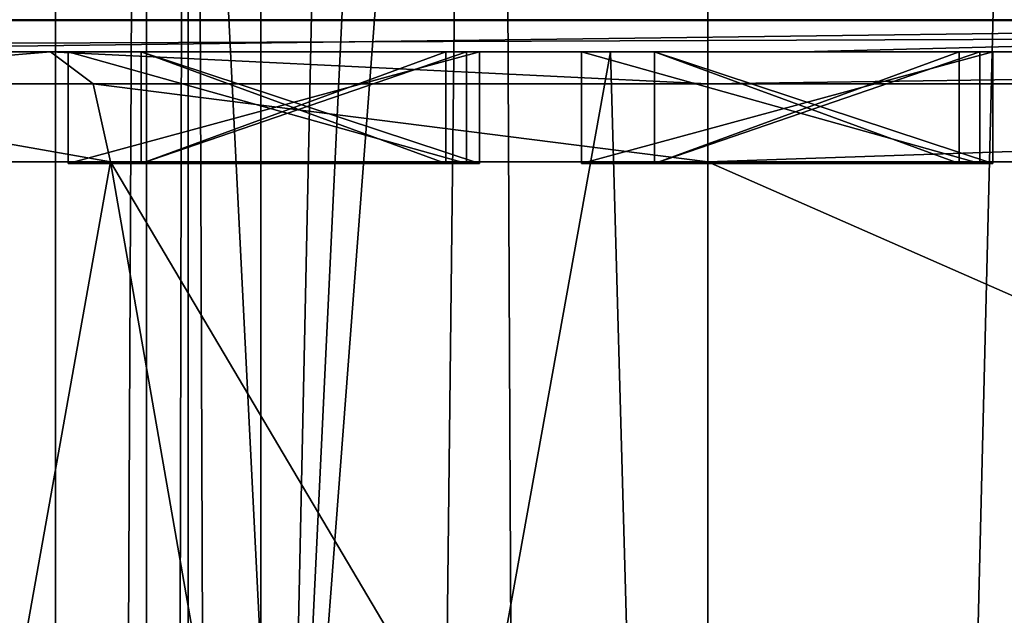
# Model space of a CAD drawing. Header units: millimetres. Extents: x -18.9 to 18.9, y -8.8 to 59.9.
# Tile 249 of 463: x -3.3 to -1.5, y 25.4 to 26.5. Entities that reach past the tile are written whole.
import ezdxf

# ---------------------------------------------------------------- set-up
doc = ezdxf.new("R2010")
doc.units = ezdxf.units.MM
doc.header["$LTSCALE"] = 65.185185
for name, color, linetype in [('1282', 7, 'CONTINUOUS'), ('1283', 7, 'CONTINUOUS'), ('1284', 7, 'CONTINUOUS'), ('1295', 7, 'CONTINUOUS'), ('1316', 7, 'CONTINUOUS'), ('1585', 7, 'CONTINUOUS'), ('1586', 7, 'CONTINUOUS'), ('1587', 7, 'CONTINUOUS'), ('1603', 7, 'CONTINUOUS'), ('1665', 7, 'CONTINUOUS'), ('1666', 7, 'CONTINUOUS'), ('1683', 7, 'CONTINUOUS'), ('1687', 7, 'CONTINUOUS'), ('1741', 7, 'CONTINUOUS'), ('1742', 7, 'CONTINUOUS'), ('1743', 7, 'CONTINUOUS'), ('1744', 7, 'CONTINUOUS'), ('1745', 7, 'CONTINUOUS'), ('1746', 7, 'CONTINUOUS'), ('1747', 7, 'CONTINUOUS'), ('1748', 7, 'CONTINUOUS'), ('1749', 7, 'CONTINUOUS'), ('1750', 7, 'CONTINUOUS'), ('1751', 7, 'CONTINUOUS'), ('1752', 7, 'CONTINUOUS'), ('1753', 7, 'CONTINUOUS'), ('1754', 7, 'CONTINUOUS'), ('1755', 7, 'CONTINUOUS'), ('1756', 7, 'CONTINUOUS'), ('1757', 7, 'CONTINUOUS'), ('1758', 7, 'CONTINUOUS'), ('1759', 7, 'CONTINUOUS'), ('1760', 7, 'CONTINUOUS'), ('1761', 7, 'CONTINUOUS'), ('1762', 7, 'CONTINUOUS'), ('1763', 7, 'CONTINUOUS'), ('1764', 7, 'CONTINUOUS'), ('2083', 7, 'CONTINUOUS')]:
    doc.layers.add(name, color=color, linetype=linetype)

msp = doc.modelspace()

# ---------------------------------------------------------------- linework, layer by layer
at = {"layer": '1282', "color": 7, "linetype": 'Continuous'}
for points in [[(4.9569, 26.4, 1.8411), (4.9569, 26.4, 1.7101), (-10.6569, 26.4, 7.0118), (4.9569, 26.4, 1.8411)], [(4.9569, 26.4, 1.7101), (4.9569, 26.4, 1.5914), (-10.6569, 26.4, 7.0118), (4.9569, 26.4, 1.7101)], [(5.7279, 26.4, 1.9958), (4.9569, 26.4, 1.8411), (-10.6569, 26.4, 7.0118), (5.7279, 26.4, 1.9958)], [(4.9569, 26.4, 2.261), (5.7279, 26.4, 1.9958), (-10.6569, 26.4, 7.0118), (4.9569, 26.4, 2.261)], [(4.9569, 26.4, 2.419), (4.9569, 26.4, 2.261), (-10.6569, 26.4, 7.0118), (4.9569, 26.4, 2.419)], [(5.7672, 26.4, 2.6064), (4.9569, 26.4, 2.419), (-10.6569, 26.4, 7.0118), (5.7672, 26.4, 2.6064)], [(4.9569, 26.4, 2.8421), (5.7672, 26.4, 2.6064), (-10.6569, 26.4, 7.0118), (4.9569, 26.4, 2.8421)], [(4.9569, 26.4, 2.9756), (4.9569, 26.4, 2.8421), (-10.6569, 26.4, 7.0118), (4.9569, 26.4, 2.9756)], [(-10.6569, 26.4, 7.0118), (-4.9315, 26.4, 5.9501), (4.9569, 26.4, 2.9756), (-10.6569, 26.4, 7.0118)], [(4.9569, 26.4, 1.5914), (4.9569, 26.4, 1.4612), (-10.6569, 26.4, 7.0118), (4.9569, 26.4, 1.5914)], [(-10.6569, 26.4, 7.0118), (4.9569, 26.4, 1.4612), (-8.7725, 26.4, 1.417), (-10.6569, 26.4, 7.0118)], [(4.0611, 26.4, 7.1535), (-4.7851, 26.4, 7.1739), (-10.5346, 26.4, 7.2534), (4.0611, 26.4, 7.1535)], [(-10.3569, 26.4, 7.3117), (4.0611, 26.4, 7.1535), (-10.5346, 26.4, 7.2534), (-10.3569, 26.4, 7.3117)], [(-7.35, 26.4, 7.3117), (4.0611, 26.4, 7.1535), (-10.3569, 26.4, 7.3117), (-7.35, 26.4, 7.3117)], [(4.9569, 26.4, 1.4612), (5.4496, 26.4, 0.9497), (-8.7725, 26.4, 1.417), (4.9569, 26.4, 1.4612)], [(-8.7725, 26.4, 1.417), (5.4496, 26.4, 0.9497), (-8.0331, 26.4, 1.3211), (-8.7725, 26.4, 1.417)], [(-8.0331, 26.4, 1.3211), (5.4496, 26.4, 0.9497), (-7.3612, 26.4, 0.9979), (-8.0331, 26.4, 1.3211)], [(-7.8011, 26.4, 15.553), (-2.2237, 26.4, 17.2571), (4.3594, 26.4, 15.7018), (-7.8011, 26.4, 15.553)], [(4.3035, 26.4, 15.4986), (-7.8011, 26.4, 15.553), (4.3594, 26.4, 15.7018), (4.3035, 26.4, 15.4986)], [(-7.8011, 26.4, 15.553), (4.3035, 26.4, 15.4986), (-7.35, 26.4, 14.1599), (-7.8011, 26.4, 15.553)], [(-6.1569, 26.4, -7.1819), (7.4112, 26.4, -7.3819), (-7.4112, 26.4, -7.3819), (-6.1569, 26.4, -7.1819)], [(4.9569, 26.4, 0.9497), (4.9569, 26.4, 0.8195), (-7.3612, 26.4, 0.9979), (4.9569, 26.4, 0.9497)], [(4.9569, 26.4, 0.8195), (-4.9569, 26.4, 0.7467), (-7.3612, 26.4, 0.9979), (4.9569, 26.4, 0.8195)], [(5.4496, 26.4, 0.9497), (4.9569, 26.4, 0.9497), (-7.3612, 26.4, 0.9979), (5.4496, 26.4, 0.9497)], [(-2.05, 26.4, 7.3535), (4.0611, 26.4, 7.1535), (-7.35, 26.4, 7.3117), (-2.05, 26.4, 7.3535)], [(4.3035, 26.4, 15.4986), (4.3035, 26.4, 13.508), (-7.35, 26.4, 14.1599), (4.3035, 26.4, 15.4986)], [(-7.35, 26.4, 14.1599), (4.3035, 26.4, 13.508), (-5.9677, 26.4, 13.5862), (-7.35, 26.4, 14.1599)], [(-5.5721, 26.4, 7.6458), (-2.05, 26.4, 7.3535), (-7.35, 26.4, 7.3117), (-5.5721, 26.4, 7.6458)], [(4.9569, 26.4, -0.4918), (-4.9569, 26.4, -0.4403), (-6.1569, 26.4, -0.2839), (4.9569, 26.4, -0.4918)], [(4.9569, 26.4, -0.4918), (-6.1569, 26.4, -0.2839), (-4.9569, 26.4, -0.2839), (4.9569, 26.4, -0.4918)], [(4.9569, 26.4, -0.4918), (-4.9569, 26.4, -0.1538), (-6.1569, 26.4, 0.0828), (4.9569, 26.4, -0.4918)], [(4.9569, 26.4, -0.4918), (-6.1569, 26.4, 0.0828), (-4.9569, 26.4, 0.0828), (4.9569, 26.4, -0.4918)], [(5.6485, 26.4, -2.2304), (6.1569, 26.4, -2.7576), (-6.1569, 26.4, -2.2435), (5.6485, 26.4, -2.2304)], [(5.6485, 26.4, -2.2304), (-6.1569, 26.4, -2.2435), (-5.5487, 26.4, -2.1813), (5.6485, 26.4, -2.2304)], [(-6.1569, 26.4, -2.2435), (6.1569, 26.4, -2.7576), (-4.9569, 26.4, -2.6471), (-6.1569, 26.4, -2.2435)], [(5.7083, 26.4, -3.4881), (5.809, 26.4, -3.5008), (-6.1569, 26.4, -3.1652), (5.7083, 26.4, -3.4881)], [(5.809, 26.4, -3.5008), (-5.6485, 26.4, -3.5892), (-6.1569, 26.4, -3.1652), (5.809, 26.4, -3.5008)], [(5.263, 26.4, -3.4542), (5.7083, 26.4, -3.4881), (-6.1569, 26.4, -3.1652), (5.263, 26.4, -3.4542)], [(5.1778, 26.4, -3.4433), (5.263, 26.4, -3.4542), (-6.1569, 26.4, -3.1652), (5.1778, 26.4, -3.4433)], [(5.1001, 26.4, -3.4116), (5.1778, 26.4, -3.4433), (-6.1569, 26.4, -3.1652), (5.1001, 26.4, -3.4116)], [(5.0356, 26.4, -3.3635), (5.1001, 26.4, -3.4116), (-6.1569, 26.4, -3.1652), (5.0356, 26.4, -3.3635)], [(4.9919, 26.4, -3.3045), (5.0356, 26.4, -3.3635), (-6.1569, 26.4, -3.1652), (4.9919, 26.4, -3.3045)], [(4.9649, 26.4, -3.2226), (4.9919, 26.4, -3.3045), (-6.1569, 26.4, -3.1652), (4.9649, 26.4, -3.2226)], [(4.9569, 26.4, -3.1267), (4.9649, 26.4, -3.2226), (-6.1569, 26.4, -3.1652), (4.9569, 26.4, -3.1267)], [(4.9569, 26.4, -3.1267), (-6.1569, 26.4, -3.1652), (-4.9569, 26.4, -2.7862), (4.9569, 26.4, -3.1267)], [(-6.1569, 26.4, -7.1819), (-4.9569, 26.4, -7.1819), (7.4112, 26.4, -7.3819), (-6.1569, 26.4, -7.1819)], [(-1.8825, 26.4, 12.8993), (-4.0815, 26.4, 12.3808), (-5.9677, 26.4, 13.5862), (-1.8825, 26.4, 12.8993)], [(0.3731, 26.4, 13.0308), (-1.8825, 26.4, 12.8993), (-5.9677, 26.4, 13.5862), (0.3731, 26.4, 13.0308)], [(4.5719, 26.4, 13.1303), (0.3731, 26.4, 13.0308), (-5.9677, 26.4, 13.5862), (4.5719, 26.4, 13.1303)], [(4.3859, 26.4, 13.2647), (4.5719, 26.4, 13.1303), (-5.9677, 26.4, 13.5862), (4.3859, 26.4, 13.2647)], [(4.3775, 26.4, 13.2762), (4.3859, 26.4, 13.2647), (-5.9677, 26.4, 13.5862), (4.3775, 26.4, 13.2762)], [(4.3035, 26.4, 13.508), (4.3775, 26.4, 13.2762), (-5.9677, 26.4, 13.5862), (4.3035, 26.4, 13.508)], [(6.0153, 26.4, -4.2858), (6.1569, 26.4, -4.3358), (-5.7967, 26.4, -3.96), (6.0153, 26.4, -4.2858)], [(6.0153, 26.4, -4.2858), (-5.7967, 26.4, -3.96), (-5.6485, 26.4, -3.96), (6.0153, 26.4, -4.2858)], [(6.1569, 26.4, -4.3358), (-4.9569, 26.4, -4.4111), (-5.7967, 26.4, -3.96), (6.1569, 26.4, -4.3358)], [(4.9569, 26.4, -1.3374), (-5.2843, 26.4, -1.3276), (-5.7762, 26.4, -1.3112), (4.9569, 26.4, -1.3374)], [(4.9569, 26.4, -1.3374), (-5.7762, 26.4, -1.3112), (-5.0985, 26.4, -1.2203), (4.9569, 26.4, -1.3374)], [(5.809, 26.4, -3.5008), (6.1569, 26.4, -3.6711), (-5.6485, 26.4, -3.5892), (5.809, 26.4, -3.5008)], [(6.1569, 26.4, -3.6711), (4.9569, 26.4, -3.6711), (-5.6485, 26.4, -3.5892), (6.1569, 26.4, -3.6711)], [(4.9569, 26.4, -3.8012), (6.0153, 26.4, -4.2858), (-5.6485, 26.4, -3.96), (4.9569, 26.4, -3.8012)], [(4.9569, 26.4, -3.6711), (4.9569, 26.4, -3.8012), (-5.6485, 26.4, -3.5892), (4.9569, 26.4, -3.6711)], [(-5.6485, 26.4, -3.5892), (4.9569, 26.4, -3.8012), (-5.6485, 26.4, -3.96), (-5.6485, 26.4, -3.5892)], [(5.3686, 26.4, -6.3266), (5.2131, 26.4, -6.3731), (-5.5724, 26.4, -6.2258), (5.3686, 26.4, -6.3266)], [(5.2131, 26.4, -6.3731), (-4.9569, 26.4, -6.41), (-5.5724, 26.4, -6.2258), (5.2131, 26.4, -6.3731)], [(5.5487, 26.4, -6.3117), (5.3686, 26.4, -6.3266), (-5.5724, 26.4, -6.2258), (5.5487, 26.4, -6.3117)], [(5.5487, 26.4, -6.3117), (-5.5724, 26.4, -6.2258), (-5.305, 26.4, -6.193), (5.5487, 26.4, -6.3117)], [(-3.2237, 26.4, 7.6935), (-2.05, 26.4, 7.3535), (-5.5721, 26.4, 7.6458), (-3.2237, 26.4, 7.6935)], [(-4.0333, 26.4, 8.606), (-3.2237, 26.4, 7.6935), (-5.5721, 26.4, 7.6458), (-4.0333, 26.4, 8.606)], [(6.1569, 26.4, -5.2574), (6.1569, 26.4, -5.3565), (-5.5577, 26.4, -5.2845), (6.1569, 26.4, -5.2574)], [(6.1569, 26.4, -5.2574), (-5.5577, 26.4, -5.2845), (-5.0985, 26.4, -5.1911), (6.1569, 26.4, -5.2574)], [(-5.5577, 26.4, -5.2845), (6.1569, 26.4, -5.3565), (-5.3788, 26.4, -5.3), (-5.5577, 26.4, -5.2845)], [(-5.3686, 26.4, -2.1665), (5.6485, 26.4, -2.2304), (-5.5487, 26.4, -2.1813), (-5.3686, 26.4, -2.1665)], [(4.9578, 26.4, -6.9088), (5.0246, 26.4, -7.0216), (-5.4496, 26.4, -6.5401), (4.9578, 26.4, -6.9088)], [(-5.4496, 26.4, -6.5401), (5.0246, 26.4, -7.0216), (-4.9569, 26.4, -7.0517), (-5.4496, 26.4, -6.5401)], [(4.9356, 26.4, -6.7767), (4.9578, 26.4, -6.9088), (-5.4496, 26.4, -6.5401), (4.9356, 26.4, -6.7767)], [(4.9535, 26.4, -6.6519), (4.9356, 26.4, -6.7767), (-5.4496, 26.4, -6.5401), (4.9535, 26.4, -6.6519)], [(-5.4496, 26.4, -6.5401), (-4.9569, 26.4, -6.5401), (4.9535, 26.4, -6.6519), (-5.4496, 26.4, -6.5401)], [(-5.2237, 26.4, -5.3475), (-5.3788, 26.4, -5.3), (4.9569, 26.4, -5.3565), (-5.2237, 26.4, -5.3475)], [(6.1569, 26.4, -5.3565), (4.9569, 26.4, -5.3565), (-5.3788, 26.4, -5.3), (6.1569, 26.4, -5.3565)], [(-5.2131, 26.4, -2.1199), (5.6485, 26.4, -2.2304), (-5.3686, 26.4, -2.1665), (-5.2131, 26.4, -2.1199)], [(4.9569, 26.4, -6.1317), (5.5487, 26.4, -6.3117), (-5.305, 26.4, -6.193), (4.9569, 26.4, -6.1317)], [(-5.1009, 26.4, -6.0907), (4.9569, 26.4, -6.1317), (-5.305, 26.4, -6.193), (-5.1009, 26.4, -6.0907)], [(4.9569, 26.4, -1.3374), (6.0153, 26.4, -1.3603), (-5.2843, 26.4, -1.3276), (4.9569, 26.4, -1.3374)], [(-5.2843, 26.4, -1.3276), (6.0153, 26.4, -1.3603), (-5.1345, 26.4, -1.384), (-5.2843, 26.4, -1.3276)], [(-5.2237, 26.4, -5.3475), (4.9569, 26.4, -5.3565), (-5.0987, 26.4, -5.4222), (-5.2237, 26.4, -5.3475)], [(-5.0921, 26.4, -2.0466), (5.6485, 26.4, -2.2304), (-5.2131, 26.4, -2.1199), (-5.0921, 26.4, -2.0466)], [(6.0153, 26.4, -1.3603), (5.7967, 26.4, -1.8596), (-5.1345, 26.4, -1.384), (6.0153, 26.4, -1.3603)], [(-5.1345, 26.4, -1.384), (5.7967, 26.4, -1.8596), (-5.0246, 26.4, -1.4715), (-5.1345, 26.4, -1.384)], [(4.9569, 26.4, -6.0072), (4.9569, 26.4, -6.1317), (-5.1009, 26.4, -6.0907), (4.9569, 26.4, -6.0072)], [(-4.9774, 26.4, -5.9401), (4.9569, 26.4, -6.0072), (-5.1009, 26.4, -6.0907), (-4.9774, 26.4, -5.9401)], [(4.9569, 26.4, -5.3565), (4.9569, 26.4, -5.4899), (-5.0987, 26.4, -5.4222), (4.9569, 26.4, -5.3565)], [(-5.0987, 26.4, -5.4222), (4.9569, 26.4, -5.4899), (-5.0094, 26.4, -5.5171), (-5.0987, 26.4, -5.4222)], [(-4.9569, 26.4, -1.2203), (4.9569, 26.4, -1.3374), (-5.0985, 26.4, -1.2203), (-4.9569, 26.4, -1.2203)], [(-4.9569, 26.4, -5.1911), (6.1569, 26.4, -5.2574), (-5.0985, 26.4, -5.1911), (-4.9569, 26.4, -5.1911)], [(-5.006, 26.4, -1.9521), (5.6485, 26.4, -2.2304), (-5.0921, 26.4, -2.0466), (-5.006, 26.4, -1.9521)], [(-5.0246, 26.4, -1.4715), (5.7967, 26.4, -1.8596), (-4.9578, 26.4, -1.5843), (-5.0246, 26.4, -1.4715)], [(4.9569, 26.4, -5.4899), (5.9015, 26.4, -6.0072), (-5.0094, 26.4, -5.5171), (4.9569, 26.4, -5.4899)], [(-5.0094, 26.4, -5.5171), (5.9015, 26.4, -6.0072), (-4.9536, 26.4, -5.6312), (-5.0094, 26.4, -5.5171)], [(5.6485, 26.4, -1.8596), (5.6485, 26.4, -2.2304), (-5.006, 26.4, -1.9521), (5.6485, 26.4, -1.8596)], [(-4.9535, 26.4, -1.8412), (5.6485, 26.4, -1.8596), (-5.006, 26.4, -1.9521), (-4.9535, 26.4, -1.8412)], [(5.9015, 26.4, -6.0072), (4.9569, 26.4, -6.0072), (-4.9774, 26.4, -5.9401), (5.9015, 26.4, -6.0072)], [(-4.9356, 26.4, -5.7543), (5.9015, 26.4, -6.0072), (-4.9774, 26.4, -5.9401), (-4.9356, 26.4, -5.7543)], [(-4.9578, 26.4, -1.5843), (5.7967, 26.4, -1.8596), (-4.9356, 26.4, -1.7164), (-4.9578, 26.4, -1.5843)], [(4.9569, 26.4, 0.8195), (6.1569, 26.4, 0.5739), (-4.9569, 26.4, 0.7467), (4.9569, 26.4, 0.8195)], [(6.1569, 26.4, 0.5739), (4.9569, 26.4, 0.5739), (-4.9569, 26.4, 0.7467), (6.1569, 26.4, 0.5739)], [(4.9569, 26.4, 0.5739), (4.9569, 26.4, 0.4438), (-4.9569, 26.4, 0.7467), (4.9569, 26.4, 0.5739)], [(4.9569, 26.4, 0.4438), (5.0985, 26.4, 0.2883), (-4.9569, 26.4, 0.7467), (4.9569, 26.4, 0.4438)], [(4.9569, 26.4, 0.2883), (4.9569, 26.4, -0.4918), (-4.9569, 26.4, 0.0828), (4.9569, 26.4, 0.2883)], [(4.9569, 26.4, -0.4918), (6.1569, 26.4, -0.6261), (-4.9569, 26.4, -0.4403), (4.9569, 26.4, -0.4918)], [(-4.9569, 26.4, -0.1538), (4.9569, 26.4, -0.4918), (-4.9569, 26.4, -0.2839), (-4.9569, 26.4, -0.1538)], [(5.0985, 26.4, 0.2883), (4.9569, 26.4, 0.2883), (-4.9569, 26.4, 0.7467), (5.0985, 26.4, 0.2883)], [(-4.9569, 26.4, 0.7467), (4.9569, 26.4, 0.2883), (-4.9569, 26.4, 0.0828), (-4.9569, 26.4, 0.7467)], [(6.1569, 26.4, -0.6261), (4.9569, 26.4, -0.6261), (-4.9569, 26.4, -0.4403), (6.1569, 26.4, -0.6261)], [(4.9569, 26.4, -0.6261), (4.9569, 26.4, -1.3374), (-4.9569, 26.4, -1.2203), (4.9569, 26.4, -0.6261)], [(-4.9569, 26.4, -0.4403), (4.9569, 26.4, -0.6261), (-4.9569, 26.4, -1.2203), (-4.9569, 26.4, -0.4403)], [(6.1569, 26.4, -2.7576), (4.9569, 26.4, -2.7576), (-4.9569, 26.4, -2.6471), (6.1569, 26.4, -2.7576)], [(4.9569, 26.4, -2.7576), (4.9569, 26.4, -3.1267), (-4.9569, 26.4, -2.7862), (4.9569, 26.4, -2.7576)], [(-4.9569, 26.4, -2.6471), (4.9569, 26.4, -2.7576), (-4.9569, 26.4, -2.7862), (-4.9569, 26.4, -2.6471)], [(6.1569, 26.4, -4.3358), (4.9569, 26.4, -4.7147), (-4.9569, 26.4, -4.4111), (6.1569, 26.4, -4.3358)], [(4.9569, 26.4, -4.8539), (6.1569, 26.4, -5.2574), (-4.9569, 26.4, -5.1911), (4.9569, 26.4, -4.8539)], [(4.9569, 26.4, -4.7147), (4.9569, 26.4, -4.8539), (-4.9569, 26.4, -4.4111), (4.9569, 26.4, -4.7147)], [(-4.9569, 26.4, -4.4111), (4.9569, 26.4, -4.8539), (-4.9569, 26.4, -5.1911), (-4.9569, 26.4, -4.4111)], [(5.1345, 26.4, -7.1091), (5.2843, 26.4, -7.1655), (-4.9569, 26.4, -7.0517), (5.1345, 26.4, -7.1091)], [(5.2843, 26.4, -7.1655), (5.7762, 26.4, -7.1819), (-4.9569, 26.4, -7.0517), (5.2843, 26.4, -7.1655)], [(5.0246, 26.4, -7.0216), (5.1345, 26.4, -7.1091), (-4.9569, 26.4, -7.0517), (5.0246, 26.4, -7.0216)], [(5.0921, 26.4, -6.4464), (5.006, 26.4, -6.5409), (-4.9569, 26.4, -6.5401), (5.0921, 26.4, -6.4464)], [(5.006, 26.4, -6.5409), (4.9535, 26.4, -6.6519), (-4.9569, 26.4, -6.5401), (5.006, 26.4, -6.5409)], [(5.2131, 26.4, -6.3731), (5.0921, 26.4, -6.4464), (-4.9569, 26.4, -6.41), (5.2131, 26.4, -6.3731)], [(-4.9569, 26.4, -6.41), (5.0921, 26.4, -6.4464), (-4.9569, 26.4, -6.5401), (-4.9569, 26.4, -6.41)], [(-4.9569, 26.4, -7.0517), (5.7762, 26.4, -7.1819), (-4.9569, 26.4, -7.1819), (-4.9569, 26.4, -7.0517)], [(-4.9569, 26.4, -7.1819), (5.7762, 26.4, -7.1819), (7.4112, 26.4, -7.3819), (-4.9569, 26.4, -7.1819)], [(-4.9536, 26.4, -5.6312), (5.9015, 26.4, -6.0072), (-4.9356, 26.4, -5.7543), (-4.9536, 26.4, -5.6312)], [(5.7967, 26.4, -1.8596), (5.6485, 26.4, -1.8596), (-4.9535, 26.4, -1.8412), (5.7967, 26.4, -1.8596)], [(-4.9356, 26.4, -1.7164), (5.7967, 26.4, -1.8596), (-4.9535, 26.4, -1.8412), (-4.9356, 26.4, -1.7164)], [(-4.9315, 26.4, 5.9501), (-4.7932, 26.4, 5.9322), (7.4224, 26.4, 3.6478), (-4.9315, 26.4, 5.9501)], [(7.4224, 26.4, 3.6478), (4.9569, 26.4, 2.9756), (-4.9315, 26.4, 5.9501), (7.4224, 26.4, 3.6478)], [(-4.7932, 26.4, 5.9322), (-4.6922, 26.4, 5.9424), (5.1213, 26.4, 5.6395), (-4.7932, 26.4, 5.9322)], [(7.4224, 26.4, 3.6478), (-4.7932, 26.4, 5.9322), (5.1213, 26.4, 5.6395), (7.4224, 26.4, 3.6478)], [(4.0611, 26.4, 7.1535), (3.9309, 26.4, 7.1535), (-4.7851, 26.4, 7.1739), (4.0611, 26.4, 7.1535)], [(-4.681, 26.4, 7.1624), (-4.7851, 26.4, 7.1739), (1.7724, 26.4, 7.1535), (-4.681, 26.4, 7.1624)], [(2.5066, 26.4, 7.1535), (1.7724, 26.4, 7.1535), (-4.7851, 26.4, 7.1739), (2.5066, 26.4, 7.1535)], [(2.6859, 26.4, 7.1535), (2.5066, 26.4, 7.1535), (-4.7851, 26.4, 7.1739), (2.6859, 26.4, 7.1535)], [(2.816, 26.4, 7.1535), (2.6859, 26.4, 7.1535), (-4.7851, 26.4, 7.1739), (2.816, 26.4, 7.1535)], [(3.3898, 26.4, 7.1535), (2.816, 26.4, 7.1535), (-4.7851, 26.4, 7.1739), (3.3898, 26.4, 7.1535)], [(3.5535, 26.4, 7.1535), (3.3898, 26.4, 7.1535), (-4.7851, 26.4, 7.1739), (3.5535, 26.4, 7.1535)], [(3.9309, 26.4, 7.1535), (3.5535, 26.4, 7.1535), (-4.7851, 26.4, 7.1739), (3.9309, 26.4, 7.1535)], [(-4.6922, 26.4, 5.9424), (-4.1875, 26.4, 5.9535), (5.1213, 26.4, 5.6395), (-4.6922, 26.4, 5.9424)], [(-3.3198, 26.4, 7.1535), (-4.681, 26.4, 7.1624), (-3.1922, 26.4, 7.1535), (-3.3198, 26.4, 7.1535)], [(-3.1922, 26.4, 7.1535), (-4.681, 26.4, 7.1624), (-2.4579, 26.4, 7.1535), (-3.1922, 26.4, 7.1535)], [(-2.4579, 26.4, 7.1535), (-4.681, 26.4, 7.1624), (-2.2754, 26.4, 7.1535), (-2.4579, 26.4, 7.1535)], [(-2.2754, 26.4, 7.1535), (-4.681, 26.4, 7.1624), (-1.5411, 26.4, 7.1535), (-2.2754, 26.4, 7.1535)], [(-1.5411, 26.4, 7.1535), (-4.681, 26.4, 7.1624), (-1.3651, 26.4, 7.1535), (-1.5411, 26.4, 7.1535)], [(-1.3651, 26.4, 7.1535), (-4.681, 26.4, 7.1624), (-1.2399, 26.4, 7.1535), (-1.3651, 26.4, 7.1535)], [(-1.2399, 26.4, 7.1535), (-4.681, 26.4, 7.1624), (-0.7234, 26.4, 7.1535), (-1.2399, 26.4, 7.1535)], [(-0.7234, 26.4, 7.1535), (-4.681, 26.4, 7.1624), (-0.59, 26.4, 7.1535), (-0.7234, 26.4, 7.1535)], [(-0.59, 26.4, 7.1535), (-4.681, 26.4, 7.1624), (1.1347, 26.4, 7.1535), (-0.59, 26.4, 7.1535)], [(1.1347, 26.4, 7.1535), (-4.681, 26.4, 7.1624), (1.269, 26.4, 7.1535), (1.1347, 26.4, 7.1535)], [(1.269, 26.4, 7.1535), (-4.681, 26.4, 7.1624), (1.7724, 26.4, 7.1535), (1.269, 26.4, 7.1535)], [(-4.1875, 26.4, 5.9535), (-3.7512, 26.4, 5.9535), (5.1213, 26.4, 5.6395), (-4.1875, 26.4, 5.9535)], [(-3.7512, 26.4, 5.9535), (-3.6423, 26.4, 5.9604), (-3.1922, 26.4, 5.9535), (-3.7512, 26.4, 5.9535)], [(-3.7512, 26.4, 5.9535), (-3.1922, 26.4, 5.9535), (5.1213, 26.4, 5.6395), (-3.7512, 26.4, 5.9535)], [(-3.6423, 26.4, 5.9604), (-3.55, 26.4, 5.9873), (-3.1922, 26.4, 5.9535), (-3.6423, 26.4, 5.9604)], [(-3.55, 26.4, 5.9873), (-3.4904, 26.4, 6.0321), (-3.1922, 26.4, 5.9535), (-3.55, 26.4, 5.9873)], [(-3.5402, 26.4, 6.7457), (-3.4917, 26.4, 6.8269), (-3.1922, 26.4, 5.9535), (-3.5402, 26.4, 6.7457)], [(-3.4187, 26.4, 6.4029), (-3.5402, 26.4, 6.7457), (-3.1922, 26.4, 5.9535), (-3.4187, 26.4, 6.4029)], [(-3.4917, 26.4, 6.8269), (-3.3198, 26.4, 7.1535), (-3.1922, 26.4, 5.9535), (-3.4917, 26.4, 6.8269)], [(-3.4904, 26.4, 6.0321), (-3.4426, 26.4, 6.0992), (-3.1922, 26.4, 5.9535), (-3.4904, 26.4, 6.0321)], [(-3.4426, 26.4, 6.0992), (-3.4115, 26.4, 6.183), (-3.1922, 26.4, 5.9535), (-3.4426, 26.4, 6.0992)], [(-3.4009, 26.4, 6.2801), (-3.4187, 26.4, 6.4029), (-3.1922, 26.4, 5.9535), (-3.4009, 26.4, 6.2801)], [(-3.4115, 26.4, 6.183), (-3.4009, 26.4, 6.2801), (-3.1922, 26.4, 5.9535), (-3.4115, 26.4, 6.183)], [(-3.3198, 26.4, 7.1535), (-3.1922, 26.4, 7.1535), (-3.1922, 26.4, 5.9535), (-3.3198, 26.4, 7.1535)], [(-3.1922, 26.4, 5.9535), (-2.4808, 26.4, 5.9535), (5.1213, 26.4, 5.6395), (-3.1922, 26.4, 5.9535)], [(-3.062, 26.4, 7.0119), (-2.4579, 26.4, 7.0119), (-2.5177, 26.4, 6.6034), (-3.062, 26.4, 7.0119)], [(-3.062, 26.4, 6.6034), (-3.062, 26.4, 7.0119), (-2.5177, 26.4, 6.6034), (-3.062, 26.4, 6.6034)], [(-3.062, 26.4, 6.4618), (-2.5177, 26.4, 6.4618), (-2.4808, 26.4, 6.0951), (-3.062, 26.4, 6.4618)], [(-3.062, 26.4, 6.0951), (-3.062, 26.4, 6.4618), (-2.4808, 26.4, 6.0951), (-3.062, 26.4, 6.0951)], [(-2.5177, 26.4, 6.6034), (-2.4579, 26.4, 7.0119), (-2.2754, 26.4, 5.9535), (-2.5177, 26.4, 6.6034)], [(-2.5177, 26.4, 6.4618), (-2.5177, 26.4, 6.6034), (-2.2754, 26.4, 5.9535), (-2.5177, 26.4, 6.4618)], [(-2.4808, 26.4, 6.0951), (-2.5177, 26.4, 6.4618), (-2.2754, 26.4, 5.9535), (-2.4808, 26.4, 6.0951)], [(-2.4808, 26.4, 5.9535), (-2.4808, 26.4, 6.0951), (-2.2754, 26.4, 5.9535), (-2.4808, 26.4, 5.9535)], [(-2.4808, 26.4, 5.9535), (-2.2754, 26.4, 5.9535), (5.1213, 26.4, 5.6395), (-2.4808, 26.4, 5.9535)], [(-2.4579, 26.4, 7.0119), (-2.4579, 26.4, 7.1535), (-2.2754, 26.4, 5.9535), (-2.4579, 26.4, 7.0119)], [(-2.4579, 26.4, 7.1535), (-2.2754, 26.4, 7.1535), (-2.2754, 26.4, 5.9535), (-2.4579, 26.4, 7.1535)], [(-2.2754, 26.4, 5.9535), (-1.5641, 26.4, 5.9535), (5.1213, 26.4, 5.6395), (-2.2754, 26.4, 5.9535)], [(-2.2237, 26.4, 17.2571), (3.603, 26.4, 17.0228), (4.8195, 26.4, 15.8813), (-2.2237, 26.4, 17.2571)], [(4.3594, 26.4, 15.7018), (-2.2237, 26.4, 17.2571), (4.4922, 26.4, 15.8383), (4.3594, 26.4, 15.7018)], [(4.4922, 26.4, 15.8383), (-2.2237, 26.4, 17.2571), (4.8195, 26.4, 15.8813), (4.4922, 26.4, 15.8383)], [(-2.1452, 26.4, 7.0119), (-1.5411, 26.4, 7.0119), (-1.6009, 26.4, 6.6034), (-2.1452, 26.4, 7.0119)], [(-2.1452, 26.4, 6.6034), (-2.1452, 26.4, 7.0119), (-1.6009, 26.4, 6.6034), (-2.1452, 26.4, 6.6034)], [(-2.1452, 26.4, 6.4618), (-1.6009, 26.4, 6.4618), (-1.5641, 26.4, 6.0951), (-2.1452, 26.4, 6.4618)], [(-2.1452, 26.4, 6.0951), (-2.1452, 26.4, 6.4618), (-1.5641, 26.4, 6.0951), (-2.1452, 26.4, 6.0951)], [(2.05, 26.4, 7.3535), (4.0611, 26.4, 7.1535), (-2.05, 26.4, 7.3535), (2.05, 26.4, 7.3535)], [(-1.6009, 26.4, 6.6034), (-1.5411, 26.4, 7.0119), (-1.3651, 26.4, 5.9535), (-1.6009, 26.4, 6.6034)], [(-1.6009, 26.4, 6.4618), (-1.6009, 26.4, 6.6034), (-1.3651, 26.4, 5.9535), (-1.6009, 26.4, 6.4618)], [(-1.5641, 26.4, 6.0951), (-1.6009, 26.4, 6.4618), (-1.3651, 26.4, 5.9535), (-1.5641, 26.4, 6.0951)], [(-1.5641, 26.4, 5.9535), (-1.5641, 26.4, 6.0951), (-1.3651, 26.4, 5.9535), (-1.5641, 26.4, 5.9535)], [(-1.5641, 26.4, 5.9535), (-1.3651, 26.4, 5.9535), (5.1213, 26.4, 5.6395), (-1.5641, 26.4, 5.9535)], [(-1.5411, 26.4, 7.0119), (-1.5411, 26.4, 7.1535), (-1.3651, 26.4, 5.9535), (-1.5411, 26.4, 7.0119)], [(-1.5411, 26.4, 7.1535), (-1.3651, 26.4, 7.1535), (-1.3651, 26.4, 5.9535), (-1.5411, 26.4, 7.1535)]]:
    msp.add_3dface(points, dxfattribs=at)
at = {"layer": '1283', "color": 7, "linetype": 'Continuous'}
for points in [[(-2.8483, -3.5, -13.2005), (-2.9778, -3.5, -16.9109), (-2.9778, 32.4, -16.9109), (-2.8483, -3.5, -13.2005)], [(-2.8483, 32.4, -13.2005), (-2.8483, -3.5, -13.2005), (-2.9778, 32.4, -16.9109), (-2.8483, 32.4, -13.2005)]]:
    msp.add_3dface(points, dxfattribs=at)
at = {"layer": '1284', "color": 7, "linetype": 'Continuous'}
for points in [[(-2.8483, -3.5, -13.2005), (-2.8483, 32.4, -13.2005), (-2.4343, 32.4, -11.818), (-2.8483, -3.5, -13.2005)], [(-2.8483, -3.5, -13.2005), (-2.4343, 32.4, -11.818), (-2.2698, -3.5, -11.5768), (-2.8483, -3.5, -13.2005)], [(-2.4343, 32.4, -11.818), (-1.3962, 32.4, -10.8154), (-2.2698, -3.5, -11.5768), (-2.4343, 32.4, -11.818)], [(-2.2698, -3.5, -11.5768), (-1.3962, 32.4, -10.8154), (-0.8623, -3.5, -10.5837), (-2.2698, -3.5, -11.5768)]]:
    msp.add_3dface(points, dxfattribs=at)
at = {"layer": '1295', "color": 7, "linetype": 'Continuous'}
for points in [[(-8.6992, -6.3, -15.0691), (-5.5375, 26.593, -16.4953), (-3.2147, 32.4, -17.1005), (-8.6992, -6.3, -15.0691)], [(-3.2147, -3.5, -17.1005), (-8.6992, -6.3, -15.0691), (-3.2147, 32.4, -17.1005), (-3.2147, -3.5, -17.1005)], [(-7.6096, -3.5, 15.6478), (-2.2237, 26.4, 17.2571), (-7.8011, 26.4, 15.553), (-7.6096, -3.5, 15.6478)], [(-7.6096, -3.5, 15.6478), (-1.389, -3.5, 17.3445), (-2.2237, 26.4, 17.2571), (-7.6096, -3.5, 15.6478)], [(-1.389, -3.5, 17.3445), (3.603, 26.4, 17.0228), (-2.2237, 26.4, 17.2571), (-1.389, -3.5, 17.3445)]]:
    msp.add_3dface(points, dxfattribs=at)
at = {"layer": '1316', "color": 7, "linetype": 'Continuous'}
for points in [[(-3.2147, -3.5, -17.1005), (-3.2147, 32.4, -17.1005), (-3.0527, 32.4, -17.0601), (-3.2147, -3.5, -17.1005)], [(-3.0527, -3.5, -17.06), (-3.2147, -3.5, -17.1005), (-3.0527, 32.4, -17.0601), (-3.0527, -3.5, -17.06)], [(-2.9778, 32.4, -16.9109), (-2.9778, -3.5, -16.9109), (-3.0527, -3.5, -17.06), (-2.9778, 32.4, -16.9109)], [(-2.9778, 32.4, -16.9109), (-3.0527, -3.5, -17.06), (-3.0527, 32.4, -17.0601), (-2.9778, 32.4, -16.9109)]]:
    msp.add_3dface(points, dxfattribs=at)
at = {"layer": '1585', "color": 7, "linetype": 'Continuous'}
for points in [[(2.05, 34.2851, 11.6876), (2.05, 24.4, 11.5151), (-2.05, 34.2851, 11.6876), (2.05, 34.2851, 11.6876)], [(2.05, 24.4, 11.5151), (-2.05, 24.4, 11.5151), (-2.05, 34.2851, 11.6876), (2.05, 24.4, 11.5151)]]:
    msp.add_3dface(points, dxfattribs=at)
at = {"layer": '1586', "color": 7, "linetype": 'Continuous'}
for points in [[(2.05, 24.4, 7.5849), (2.05, 26.2035, 7.5534), (-2.05, 26.2035, 7.5534), (2.05, 24.4, 7.5849)], [(2.05, 24.4, 7.5849), (-2.05, 26.2035, 7.5534), (-2.05, 24.4, 7.5849), (2.05, 24.4, 7.5849)]]:
    msp.add_3dface(points, dxfattribs=at)
at = {"layer": '1587', "color": 7, "linetype": 'Continuous'}
for points in [[(-2.05, 34.2851, 11.6876), (-2.05, 24.4, 11.5151), (-2.8019, 24.4, 11.3653), (-2.05, 34.2851, 11.6876)], [(-2.3335, 34.2217, 11.6676), (-2.05, 34.2851, 11.6876), (-2.8019, 24.4, 11.3653), (-2.3335, 34.2217, 11.6676)], [(-2.5927, 34.2035, 11.6161), (-2.3335, 34.2217, 11.6676), (-2.8019, 24.4, 11.3653), (-2.5927, 34.2035, 11.6161)], [(-3.4395, 24.4, 10.9395), (-3.2948, 34.2035, 11.286), (-2.8019, 24.4, 11.3653), (-3.4395, 24.4, 10.9395)], [(-3.2948, 34.2035, 11.286), (-2.5927, 34.2035, 11.6161), (-2.8019, 24.4, 11.3653), (-3.2948, 34.2035, 11.286)], [(-3.1166, 26.2035, 7.8622), (-3.8528, 26.2035, 8.6919), (-3.4395, 24.4, 8.1605), (-3.1166, 26.2035, 7.8622)], [(-2.8019, 24.4, 7.7347), (-3.1166, 26.2035, 7.8622), (-3.4395, 24.4, 8.1605), (-2.8019, 24.4, 7.7347)], [(-2.05, 26.2035, 7.5534), (-3.1166, 26.2035, 7.8622), (-2.05, 24.4, 7.5849), (-2.05, 26.2035, 7.5534)], [(-2.05, 24.4, 7.5849), (-3.1166, 26.2035, 7.8622), (-2.8019, 24.4, 7.7347), (-2.05, 24.4, 7.5849)]]:
    msp.add_3dface(points, dxfattribs=at)
at = {"layer": '1603', "color": 7, "linetype": 'Continuous'}
for points in [[(8.7, 26.207, -7.5683), (8.7, 34.207, -7.8476), (-8.7, 34.207, -7.8476), (8.7, 26.207, -7.5683)], [(8.7, 26.207, -7.5683), (-8.7, 34.207, -7.8476), (8.3357, 26.3664, -7.5738), (8.7, 26.207, -7.5683)], [(8.3357, 26.3664, -7.5738), (-8.7, 34.207, -7.8476), (8.071, 26.4665, -7.5773), (8.3357, 26.3664, -7.5738)]]:
    msp.add_3dface(points, dxfattribs=at)
at = {"layer": '1665', "color": 7, "linetype": 'Continuous'}
for points in [[(2.05, 26.4, 7.3535), (-2.05, 26.4, 7.3535), (-2.05, 26.3427, 7.4936), (2.05, 26.4, 7.3535)], [(2.05, 26.4, 7.3535), (-2.05, 26.3427, 7.4936), (2.05, 26.3427, 7.4936), (2.05, 26.4, 7.3535)], [(-2.05, 26.2035, 7.5534), (2.05, 26.2035, 7.5534), (2.05, 26.3427, 7.4936), (-2.05, 26.2035, 7.5534)], [(-2.05, 26.3427, 7.4936), (-2.05, 26.2035, 7.5534), (2.05, 26.3427, 7.4936), (-2.05, 26.3427, 7.4936)]]:
    msp.add_3dface(points, dxfattribs=at)
at = {"layer": '1666', "color": 7, "linetype": 'Continuous'}
for points in [[(-3.2237, 26.4, 7.6935), (-4.0333, 26.4, 8.606), (-3.9066, 26.3426, 8.666), (-3.2237, 26.4, 7.6935)], [(-3.1479, 26.3426, 7.8113), (-3.2237, 26.4, 7.6935), (-3.9066, 26.3426, 8.666), (-3.1479, 26.3426, 7.8113)], [(-2.05, 26.4, 7.3535), (-3.2237, 26.4, 7.6935), (-2.05, 26.3427, 7.4936), (-2.05, 26.4, 7.3535)], [(-2.05, 26.3427, 7.4936), (-3.2237, 26.4, 7.6935), (-3.1479, 26.3426, 7.8113), (-2.05, 26.3427, 7.4936)], [(-3.8528, 26.2035, 8.6919), (-3.1166, 26.2035, 7.8622), (-3.9066, 26.3426, 8.666), (-3.8528, 26.2035, 8.6919)], [(-3.1166, 26.2035, 7.8622), (-3.1479, 26.3426, 7.8113), (-3.9066, 26.3426, 8.666), (-3.1166, 26.2035, 7.8622)], [(-2.05, 26.2035, 7.5534), (-2.05, 26.3427, 7.4936), (-3.1479, 26.3426, 7.8113), (-2.05, 26.2035, 7.5534)], [(-3.1166, 26.2035, 7.8622), (-2.05, 26.2035, 7.5534), (-3.1479, 26.3426, 7.8113), (-3.1166, 26.2035, 7.8622)]]:
    msp.add_3dface(points, dxfattribs=at)
at = {"layer": '1683', "color": 7, "linetype": 'Continuous'}
for points in [[(7.4112, 26.593, -7.5817), (-7.4112, 26.593, -7.5817), (-7.4112, 26.4561, -7.5208), (7.4112, 26.593, -7.5817)], [(7.4112, 26.4561, -7.5208), (7.4112, 26.593, -7.5817), (-7.4112, 26.4561, -7.5208), (7.4112, 26.4561, -7.5208)], [(-7.4112, 26.4, -7.3819), (7.4112, 26.4, -7.3819), (7.4112, 26.4561, -7.5208), (-7.4112, 26.4, -7.3819)], [(-7.4112, 26.4, -7.3819), (7.4112, 26.4561, -7.5208), (-7.4112, 26.4561, -7.5208), (-7.4112, 26.4, -7.3819)]]:
    msp.add_3dface(points, dxfattribs=at)
at = {"layer": '1687', "color": 7, "linetype": 'Continuous'}
for points in [[(-3.1922, 26.2, 5.9535), (-3.1922, 26.2, 7.1535), (-3.062, 26.2, 6.0951), (-3.1922, 26.2, 5.9535)], [(-3.062, 26.2, 6.0951), (-3.1922, 26.2, 7.1535), (-3.062, 26.2, 6.4618), (-3.062, 26.2, 6.0951)], [(-3.062, 26.2, 6.4618), (-3.1922, 26.2, 7.1535), (-3.062, 26.2, 6.6034), (-3.062, 26.2, 6.4618)], [(-3.062, 26.2, 6.6034), (-3.1922, 26.2, 7.1535), (-3.062, 26.2, 7.0119), (-3.062, 26.2, 6.6034)], [(-3.062, 26.2, 7.0119), (-3.1922, 26.2, 7.1535), (-2.4579, 26.2, 7.0119), (-3.062, 26.2, 7.0119)], [(-2.4579, 26.2, 7.0119), (-3.1922, 26.2, 7.1535), (-2.4579, 26.2, 7.1535), (-2.4579, 26.2, 7.0119)], [(-2.4808, 26.2, 5.9535), (-3.1922, 26.2, 5.9535), (-3.062, 26.2, 6.0951), (-2.4808, 26.2, 5.9535)], [(-2.4808, 26.2, 6.0951), (-2.4808, 26.2, 5.9535), (-3.062, 26.2, 6.0951), (-2.4808, 26.2, 6.0951)], [(-2.5177, 26.2, 6.4618), (-3.062, 26.2, 6.4618), (-3.062, 26.2, 6.6034), (-2.5177, 26.2, 6.4618)], [(-2.5177, 26.2, 6.6034), (-2.5177, 26.2, 6.4618), (-3.062, 26.2, 6.6034), (-2.5177, 26.2, 6.6034)], [(-2.2754, 26.2, 5.9535), (-2.2754, 26.2, 7.1535), (-2.1452, 26.2, 6.0951), (-2.2754, 26.2, 5.9535)], [(-2.1452, 26.2, 6.0951), (-2.2754, 26.2, 7.1535), (-2.1452, 26.2, 6.4618), (-2.1452, 26.2, 6.0951)], [(-2.1452, 26.2, 6.4618), (-2.2754, 26.2, 7.1535), (-2.1452, 26.2, 6.6034), (-2.1452, 26.2, 6.4618)], [(-2.1452, 26.2, 6.6034), (-2.2754, 26.2, 7.1535), (-2.1452, 26.2, 7.0119), (-2.1452, 26.2, 6.6034)], [(-2.1452, 26.2, 7.0119), (-2.2754, 26.2, 7.1535), (-1.5411, 26.2, 7.0119), (-2.1452, 26.2, 7.0119)], [(-1.5411, 26.2, 7.0119), (-2.2754, 26.2, 7.1535), (-1.5411, 26.2, 7.1535), (-1.5411, 26.2, 7.0119)], [(-1.5641, 26.2, 5.9535), (-2.2754, 26.2, 5.9535), (-2.1452, 26.2, 6.0951), (-1.5641, 26.2, 5.9535)], [(-1.5641, 26.2, 6.0951), (-1.5641, 26.2, 5.9535), (-2.1452, 26.2, 6.0951), (-1.5641, 26.2, 6.0951)], [(-1.6009, 26.2, 6.4618), (-2.1452, 26.2, 6.4618), (-2.1452, 26.2, 6.6034), (-1.6009, 26.2, 6.4618)], [(-1.6009, 26.2, 6.6034), (-1.6009, 26.2, 6.4618), (-2.1452, 26.2, 6.6034), (-1.6009, 26.2, 6.6034)]]:
    msp.add_3dface(points, dxfattribs=at)
at = {"layer": '1741', "color": 7, "linetype": 'Continuous'}
for points in [[(-3.1922, 26.4, 7.1535), (-2.4579, 26.4, 7.1535), (-3.1922, 26.2, 7.1535), (-3.1922, 26.4, 7.1535)], [(-3.1922, 26.2, 7.1535), (-2.4579, 26.4, 7.1535), (-2.4579, 26.2, 7.1535), (-3.1922, 26.2, 7.1535)]]:
    msp.add_3dface(points, dxfattribs=at)
at = {"layer": '1742', "color": 7, "linetype": 'Continuous'}
for points in [[(-2.4579, 26.4, 7.1535), (-2.4579, 26.4, 7.0119), (-2.4579, 26.2, 7.0119), (-2.4579, 26.4, 7.1535)], [(-2.4579, 26.4, 7.1535), (-2.4579, 26.2, 7.0119), (-2.4579, 26.2, 7.1535), (-2.4579, 26.4, 7.1535)]]:
    msp.add_3dface(points, dxfattribs=at)
at = {"layer": '1743', "color": 7, "linetype": 'Continuous'}
for points in [[(-2.4579, 26.4, 7.0119), (-3.062, 26.4, 7.0119), (-2.4579, 26.2, 7.0119), (-2.4579, 26.4, 7.0119)], [(-3.062, 26.4, 7.0119), (-3.062, 26.2, 7.0119), (-2.4579, 26.2, 7.0119), (-3.062, 26.4, 7.0119)]]:
    msp.add_3dface(points, dxfattribs=at)
at = {"layer": '1744', "color": 7, "linetype": 'Continuous'}
for points in [[(-3.062, 26.4, 7.0119), (-3.062, 26.4, 6.6034), (-3.062, 26.2, 7.0119), (-3.062, 26.4, 7.0119)], [(-3.062, 26.4, 6.6034), (-3.062, 26.2, 6.6034), (-3.062, 26.2, 7.0119), (-3.062, 26.4, 6.6034)]]:
    msp.add_3dface(points, dxfattribs=at)
at = {"layer": '1745', "color": 7, "linetype": 'Continuous'}
for points in [[(-3.062, 26.4, 6.6034), (-2.5177, 26.4, 6.6034), (-3.062, 26.2, 6.6034), (-3.062, 26.4, 6.6034)], [(-2.5177, 26.4, 6.6034), (-2.5177, 26.2, 6.6034), (-3.062, 26.2, 6.6034), (-2.5177, 26.4, 6.6034)]]:
    msp.add_3dface(points, dxfattribs=at)
at = {"layer": '1746', "color": 7, "linetype": 'Continuous'}
for points in [[(-2.5177, 26.4, 6.6034), (-2.5177, 26.4, 6.4618), (-2.5177, 26.2, 6.4618), (-2.5177, 26.4, 6.6034)], [(-2.5177, 26.4, 6.6034), (-2.5177, 26.2, 6.4618), (-2.5177, 26.2, 6.6034), (-2.5177, 26.4, 6.6034)]]:
    msp.add_3dface(points, dxfattribs=at)
at = {"layer": '1747', "color": 7, "linetype": 'Continuous'}
for points in [[(-2.5177, 26.4, 6.4618), (-3.062, 26.4, 6.4618), (-2.5177, 26.2, 6.4618), (-2.5177, 26.4, 6.4618)], [(-3.062, 26.4, 6.4618), (-3.062, 26.2, 6.4618), (-2.5177, 26.2, 6.4618), (-3.062, 26.4, 6.4618)]]:
    msp.add_3dface(points, dxfattribs=at)
at = {"layer": '1748', "color": 7, "linetype": 'Continuous'}
for points in [[(-3.062, 26.4, 6.4618), (-3.062, 26.4, 6.0951), (-3.062, 26.2, 6.4618), (-3.062, 26.4, 6.4618)], [(-3.062, 26.4, 6.0951), (-3.062, 26.2, 6.0951), (-3.062, 26.2, 6.4618), (-3.062, 26.4, 6.0951)]]:
    msp.add_3dface(points, dxfattribs=at)
at = {"layer": '1749', "color": 7, "linetype": 'Continuous'}
for points in [[(-3.062, 26.4, 6.0951), (-2.4808, 26.4, 6.0951), (-3.062, 26.2, 6.0951), (-3.062, 26.4, 6.0951)], [(-2.4808, 26.4, 6.0951), (-2.4808, 26.2, 6.0951), (-3.062, 26.2, 6.0951), (-2.4808, 26.4, 6.0951)]]:
    msp.add_3dface(points, dxfattribs=at)
at = {"layer": '1750', "color": 7, "linetype": 'Continuous'}
for points in [[(-2.4808, 26.4, 6.0951), (-2.4808, 26.4, 5.9535), (-2.4808, 26.2, 5.9535), (-2.4808, 26.4, 6.0951)], [(-2.4808, 26.4, 6.0951), (-2.4808, 26.2, 5.9535), (-2.4808, 26.2, 6.0951), (-2.4808, 26.4, 6.0951)]]:
    msp.add_3dface(points, dxfattribs=at)
at = {"layer": '1751', "color": 7, "linetype": 'Continuous'}
for points in [[(-2.4808, 26.4, 5.9535), (-3.1922, 26.4, 5.9535), (-2.4808, 26.2, 5.9535), (-2.4808, 26.4, 5.9535)], [(-3.1922, 26.4, 5.9535), (-3.1922, 26.2, 5.9535), (-2.4808, 26.2, 5.9535), (-3.1922, 26.4, 5.9535)]]:
    msp.add_3dface(points, dxfattribs=at)
at = {"layer": '1752', "color": 7, "linetype": 'Continuous'}
for points in [[(-3.1922, 26.4, 5.9535), (-3.1922, 26.4, 7.1535), (-3.1922, 26.2, 5.9535), (-3.1922, 26.4, 5.9535)], [(-3.1922, 26.4, 7.1535), (-3.1922, 26.2, 7.1535), (-3.1922, 26.2, 5.9535), (-3.1922, 26.4, 7.1535)]]:
    msp.add_3dface(points, dxfattribs=at)
at = {"layer": '1753', "color": 7, "linetype": 'Continuous'}
for points in [[(-2.2754, 26.4, 7.1535), (-1.5411, 26.4, 7.1535), (-2.2754, 26.2, 7.1535), (-2.2754, 26.4, 7.1535)], [(-2.2754, 26.2, 7.1535), (-1.5411, 26.4, 7.1535), (-1.5411, 26.2, 7.1535), (-2.2754, 26.2, 7.1535)]]:
    msp.add_3dface(points, dxfattribs=at)
at = {"layer": '1754', "color": 7, "linetype": 'Continuous'}
for points in [[(-1.5411, 26.4, 7.1535), (-1.5411, 26.4, 7.0119), (-1.5411, 26.2, 7.0119), (-1.5411, 26.4, 7.1535)], [(-1.5411, 26.4, 7.1535), (-1.5411, 26.2, 7.0119), (-1.5411, 26.2, 7.1535), (-1.5411, 26.4, 7.1535)]]:
    msp.add_3dface(points, dxfattribs=at)
at = {"layer": '1755', "color": 7, "linetype": 'Continuous'}
for points in [[(-1.5411, 26.4, 7.0119), (-2.1452, 26.4, 7.0119), (-1.5411, 26.2, 7.0119), (-1.5411, 26.4, 7.0119)], [(-2.1452, 26.4, 7.0119), (-2.1452, 26.2, 7.0119), (-1.5411, 26.2, 7.0119), (-2.1452, 26.4, 7.0119)]]:
    msp.add_3dface(points, dxfattribs=at)
at = {"layer": '1756', "color": 7, "linetype": 'Continuous'}
for points in [[(-2.1452, 26.4, 7.0119), (-2.1452, 26.4, 6.6034), (-2.1452, 26.2, 7.0119), (-2.1452, 26.4, 7.0119)], [(-2.1452, 26.4, 6.6034), (-2.1452, 26.2, 6.6034), (-2.1452, 26.2, 7.0119), (-2.1452, 26.4, 6.6034)]]:
    msp.add_3dface(points, dxfattribs=at)
at = {"layer": '1757', "color": 7, "linetype": 'Continuous'}
for points in [[(-2.1452, 26.4, 6.6034), (-1.6009, 26.4, 6.6034), (-2.1452, 26.2, 6.6034), (-2.1452, 26.4, 6.6034)], [(-1.6009, 26.4, 6.6034), (-1.6009, 26.2, 6.6034), (-2.1452, 26.2, 6.6034), (-1.6009, 26.4, 6.6034)]]:
    msp.add_3dface(points, dxfattribs=at)
at = {"layer": '1758', "color": 7, "linetype": 'Continuous'}
for points in [[(-1.6009, 26.4, 6.6034), (-1.6009, 26.4, 6.4618), (-1.6009, 26.2, 6.4618), (-1.6009, 26.4, 6.6034)], [(-1.6009, 26.4, 6.6034), (-1.6009, 26.2, 6.4618), (-1.6009, 26.2, 6.6034), (-1.6009, 26.4, 6.6034)]]:
    msp.add_3dface(points, dxfattribs=at)
at = {"layer": '1759', "color": 7, "linetype": 'Continuous'}
for points in [[(-1.6009, 26.4, 6.4618), (-2.1452, 26.4, 6.4618), (-1.6009, 26.2, 6.4618), (-1.6009, 26.4, 6.4618)], [(-2.1452, 26.4, 6.4618), (-2.1452, 26.2, 6.4618), (-1.6009, 26.2, 6.4618), (-2.1452, 26.4, 6.4618)]]:
    msp.add_3dface(points, dxfattribs=at)
at = {"layer": '1760', "color": 7, "linetype": 'Continuous'}
for points in [[(-2.1452, 26.4, 6.4618), (-2.1452, 26.4, 6.0951), (-2.1452, 26.2, 6.4618), (-2.1452, 26.4, 6.4618)], [(-2.1452, 26.4, 6.0951), (-2.1452, 26.2, 6.0951), (-2.1452, 26.2, 6.4618), (-2.1452, 26.4, 6.0951)]]:
    msp.add_3dface(points, dxfattribs=at)
at = {"layer": '1761', "color": 7, "linetype": 'Continuous'}
for points in [[(-2.1452, 26.4, 6.0951), (-1.5641, 26.4, 6.0951), (-2.1452, 26.2, 6.0951), (-2.1452, 26.4, 6.0951)], [(-1.5641, 26.4, 6.0951), (-1.5641, 26.2, 6.0951), (-2.1452, 26.2, 6.0951), (-1.5641, 26.4, 6.0951)]]:
    msp.add_3dface(points, dxfattribs=at)
at = {"layer": '1762', "color": 7, "linetype": 'Continuous'}
for points in [[(-1.5641, 26.4, 6.0951), (-1.5641, 26.4, 5.9535), (-1.5641, 26.2, 5.9535), (-1.5641, 26.4, 6.0951)], [(-1.5641, 26.4, 6.0951), (-1.5641, 26.2, 5.9535), (-1.5641, 26.2, 6.0951), (-1.5641, 26.4, 6.0951)]]:
    msp.add_3dface(points, dxfattribs=at)
at = {"layer": '1763', "color": 7, "linetype": 'Continuous'}
for points in [[(-1.5641, 26.4, 5.9535), (-2.2754, 26.4, 5.9535), (-1.5641, 26.2, 5.9535), (-1.5641, 26.4, 5.9535)], [(-2.2754, 26.4, 5.9535), (-2.2754, 26.2, 5.9535), (-1.5641, 26.2, 5.9535), (-2.2754, 26.4, 5.9535)]]:
    msp.add_3dface(points, dxfattribs=at)
at = {"layer": '1764', "color": 7, "linetype": 'Continuous'}
for points in [[(-2.2754, 26.4, 5.9535), (-2.2754, 26.4, 7.1535), (-2.2754, 26.2, 5.9535), (-2.2754, 26.4, 5.9535)], [(-2.2754, 26.4, 7.1535), (-2.2754, 26.2, 7.1535), (-2.2754, 26.2, 5.9535), (-2.2754, 26.4, 7.1535)]]:
    msp.add_3dface(points, dxfattribs=at)
at = {"layer": '2083', "color": 7, "linetype": 'Continuous'}
for points in [[(0.3674, 26.5965, 12.831), (-4.0377, 26.4573, 12.2476), (0.3691, 26.4573, 12.8907), (0.3674, 26.5965, 12.831)], [(-4.0377, 26.4573, 12.2476), (-4.0815, 26.4, 12.3808), (0.3691, 26.4573, 12.8907), (-4.0377, 26.4573, 12.2476)], [(-4.0815, 26.4, 12.3808), (-1.8825, 26.4, 12.8993), (0.3691, 26.4573, 12.8907), (-4.0815, 26.4, 12.3808)], [(-1.8825, 26.4, 12.8993), (0.3731, 26.4, 13.0308), (0.3691, 26.4573, 12.8907), (-1.8825, 26.4, 12.8993)]]:
    msp.add_3dface(points, dxfattribs=at)

doc.saveas('drawing.dxf')
